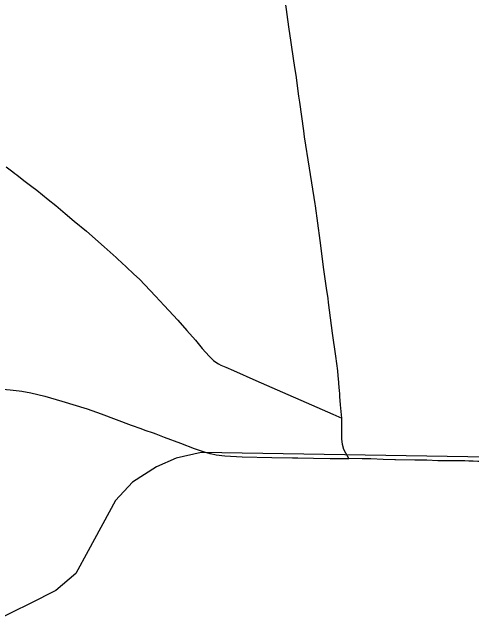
# Model space of a CAD drawing. Extents: x 0 to 34, y 0 to 22.
# Drawn here: x 7.905 to 8.392, y 17.638 to 18.283 of the extents above; entities that cross this region are included whole.
import ezdxf

# ---------------------------------------------------------------- set-up
doc = ezdxf.new("R2010")
doc.units = 0
for name, color, linetype in [('GM_X_County_Road', 7, 'Continuous'), ('GM_X_Rail_Line', 7, 'Continuous'), ('GM_X_State_Route', 7, 'Continuous')]:
    doc.layers.add(name, color=color, linetype=linetype)

msp = doc.modelspace()

# ---------------------------------------------------------------- linework, layer by layer
at = {"layer": 'GM_X_County_Road'}
msp.add_line((8.18053, 17.81111), (8.20209, 17.8109), dxfattribs=at)
for points in [[(7.81989, 17.88705), (7.82435, 17.88688), (7.85075, 17.88585), (7.89109, 17.88391), (7.90348, 17.88291), (7.91274, 17.88174)], [(7.91274, 17.88174), (7.91582, 17.88135), (7.92503, 17.87975), (7.94016, 17.87606), (7.95809, 17.87088), (7.98487, 17.86279), (7.99953, 17.8576), (8.03148, 17.84554), (8.04154, 17.84192)], [(8.04154, 17.84192), (8.04604, 17.8403), (8.05471, 17.83722), (8.0576, 17.8362), (8.06625, 17.83285), (8.08364, 17.82626), (8.09812, 17.82086), (8.10975, 17.81692), (8.11457, 17.81557)], [(8.11457, 17.81557), (8.11553, 17.81529), (8.1213, 17.81408), (8.13044, 17.81314), (8.14902, 17.81208), (8.18053, 17.81111)], [(8.20209, 17.8109), (8.20797, 17.81085), (8.22466, 17.8104), (8.2421, 17.81014), (8.26198, 17.81027)]]:
    msp.add_lwpolyline(points, dxfattribs=at)
at = {"layer": 'GM_X_Rail_Line'}
msp.add_lwpolyline([(9.2289, 18.83958), (9.07881, 18.33872), (8.96465, 17.92247), (8.83352, 17.8914), (8.51833, 17.80992), (8.10556, 17.81641), (8.07916, 17.8104), (8.05813, 17.80131), (8.03282, 17.78498), (8.01484, 17.76575), (7.98606, 17.71217), (7.9728, 17.68823), (7.95156, 17.67028), (7.92445, 17.65655), (7.88655, 17.63815)], dxfattribs=at)
at = {"layer": 'GM_X_State_Route'}
for points in [[(8.2008, 18.25091), (8.19842, 18.26743), (8.19481, 18.29369)], [(8.20601, 18.21626), (8.20484, 18.22459), (8.20151, 18.24602), (8.2008, 18.25091)], [(8.21514, 18.15108), (8.21415, 18.15742), (8.20999, 18.18791), (8.20912, 18.19396), (8.20601, 18.21626)], [(8.22615, 18.08), (8.22035, 18.11765), (8.21514, 18.15108)], [(7.89916, 18.11907), (7.90606, 18.11389), (7.90838, 18.11222), (7.91038, 18.11061), (7.91256, 18.10892), (7.91915, 18.10369), (7.92632, 18.09827), (7.93141, 18.09443), (7.94342, 18.08468), (7.95152, 18.07812), (7.95409, 18.07604), (7.96165, 18.06975), (7.97116, 18.06175), (7.98397, 18.05094), (8.00282, 18.03456), (8.01542, 18.02311), (8.01712, 18.02156), (8.0263, 18.01324), (8.03434, 18.00554), (8.04011, 18.00002), (8.05716, 17.98201), (8.06621, 17.97227), (8.07123, 17.96687), (8.08067, 17.95679), (8.09054, 17.94588), (8.09957, 17.93559), (8.10386, 17.93029), (8.1067, 17.92677), (8.11412, 17.91866), (8.11628, 17.91634), (8.11859, 17.91417), (8.1211, 17.91222), (8.12373, 17.91048), (8.12654, 17.90902), (8.13152, 17.90682), (8.13972, 17.90334), (8.16356, 17.89292), (8.24488, 17.85699), (8.25466, 17.85307)], [(8.23841, 17.99061), (8.23558, 18.01042), (8.23149, 18.04107), (8.22648, 18.07788), (8.22615, 18.08)], [(8.2405, 17.97559), (8.23997, 17.97975), (8.23841, 17.99061)], [(8.25069, 17.89774), (8.25016, 17.90308), (8.24814, 17.91844), (8.24472, 17.94291), (8.2405, 17.97559)], [(8.25146, 17.88977), (8.25137, 17.89087), (8.25069, 17.89774)], [(8.25466, 17.85307), (8.25321, 17.86709), (8.25245, 17.87596), (8.25223, 17.87892), (8.25204, 17.88191), (8.25146, 17.88977)], [(8.26198, 17.81027), (8.25862, 17.81564), (8.25674, 17.81953), (8.25526, 17.82509), (8.25458, 17.83107), (8.2544, 17.84684), (8.25466, 17.85307)], [(8.31118, 17.80884), (8.31054, 17.80886), (8.29824, 17.80919), (8.28507, 17.80973), (8.2762, 17.80986), (8.26198, 17.81027)], [(8.37461, 17.80778), (8.3561, 17.80782), (8.34434, 17.80822), (8.33178, 17.80822), (8.31118, 17.80884)], [(8.40581, 17.80688), (8.39844, 17.80712), (8.39364, 17.80734), (8.38902, 17.8075), (8.38462, 17.80771), (8.38077, 17.80781), (8.37461, 17.80778)]]:
    msp.add_lwpolyline(points, dxfattribs=at)

doc.saveas('drawing.dxf')
